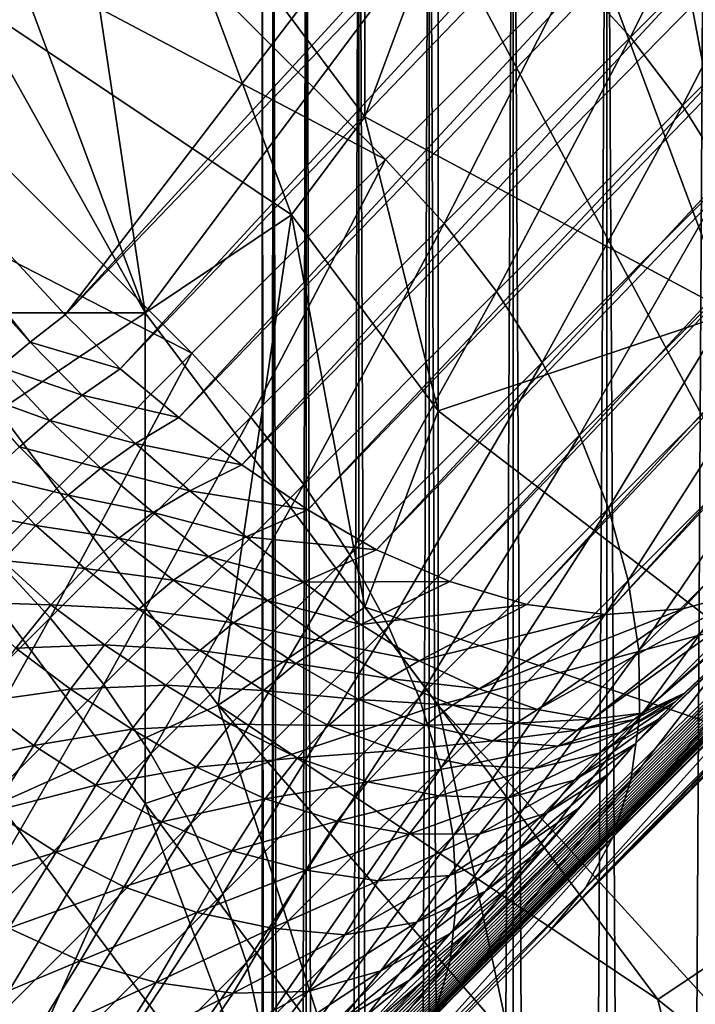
# Model space of a CAD drawing. Extents: x -160 to 10, y -10 to 160.
# Tile 333 of 450: x 0.1577 to 0.1699, y 0.1055 to 0.1233. Entities that reach past the tile are written whole.
import ezdxf

# ---------------------------------------------------------------- set-up
doc = ezdxf.new("R2010")
doc.units = 0

msp = doc.modelspace()

# ---------------------------------------------------------------- linework, layer by layer
for points in [[(0.199551, 0.171566, 0.000778), (0.158493, 0.117937, 0.501429), (0.150506, 0.12656, 0.501583)], [(0.199551, 0.171566, 0.000778), (0.203783, 0.167332, 0.000778), (0.158493, 0.117937, 0.501429)], [(0.204934, 0.166305, 0.000882), (0.158493, 0.117937, 0.501429), (0.203783, 0.167332, 0.000778)], [(0.204934, 0.166305, 0.000882), (0.159486, 0.116967, 0.501468), (0.158493, 0.117937, 0.501429)], [(0.206183, 0.165416, 0.00119), (0.159486, 0.116967, 0.501468), (0.204934, 0.166305, 0.000882)], [(0.206183, 0.165416, 0.00119), (0.16054, 0.116084, 0.501586), (0.159486, 0.116967, 0.501468)], [(0.207522, 0.164672, 0.001701), (0.16054, 0.116084, 0.501586), (0.206183, 0.165416, 0.00119)], [(0.207522, 0.164672, 0.001701), (0.16168, 0.115231, 0.501767), (0.16054, 0.116084, 0.501586)], [(0.209523, 0.163968, 0.002352), (0.16168, 0.115231, 0.501767), (0.207522, 0.164672, 0.001701)], [(0.217565, 0.16462, 0.008894), (0.170961, 0.112995, 0.505181), (0.169635, 0.112636, 0.504428)], [(0.217565, 0.16462, 0.008894), (0.169635, 0.112636, 0.504428), (0.216289, 0.164073, 0.007408)], [(0.216289, 0.164073, 0.007408), (0.169635, 0.112636, 0.504428), (0.168243, 0.112533, 0.503751)], [(0.216289, 0.164073, 0.007408), (0.168243, 0.112533, 0.503751), (0.214927, 0.163707, 0.006)], [(0.209523, 0.163968, 0.002352), (0.162871, 0.114422, 0.502002), (0.16168, 0.115231, 0.501767)], [(0.210565, 0.163749, 0.00248), (0.162871, 0.114422, 0.502002), (0.209523, 0.163968, 0.002352)], [(0.210565, 0.163749, 0.00248), (0.164107, 0.113702, 0.502302), (0.162871, 0.114422, 0.502002)], [(0.21204, 0.163544, 0.003515), (0.164107, 0.113702, 0.502302), (0.210565, 0.163749, 0.00248)], [(0.21204, 0.163544, 0.003515), (0.165432, 0.113128, 0.502694), (0.164107, 0.113702, 0.502302)], [(0.213502, 0.16353, 0.004695), (0.165432, 0.113128, 0.502694), (0.21204, 0.163544, 0.003515)], [(0.214927, 0.163707, 0.006), (0.168243, 0.112533, 0.503751), (0.166825, 0.112717, 0.503174)], [(0.214927, 0.163707, 0.006), (0.166825, 0.112717, 0.503174), (0.213502, 0.16353, 0.004695)], [(0.213502, 0.16353, 0.004695), (0.166825, 0.112717, 0.503174), (0.165432, 0.113128, 0.502694)], [(0.202647, 0.143044, 0.584312), (0.167234, 0.106822, 0.684081), (0.089653, 0.029259, 0.659767)], [(0.202647, 0.143044, 0.584312), (0.089653, 0.029259, 0.659767), (0.10117, 0.040994, 0.639939)], [(0.202647, 0.143044, 0.584312), (0.10117, 0.040994, 0.639939), (0.103137, 0.042982, 0.637953)], [(0.202647, 0.143044, 0.584312), (0.103137, 0.042982, 0.637953), (0.105063, 0.044929, 0.635977)], [(0.202647, 0.143044, 0.584312), (0.105063, 0.044929, 0.635977), (0.106947, 0.046834, 0.634012)], [(0.202647, 0.143044, 0.584312), (0.106947, 0.046834, 0.634012), (0.108791, 0.048699, 0.63206)], [(0.202647, 0.143044, 0.584312), (0.108791, 0.048699, 0.63206), (0.110597, 0.050525, 0.630117)], [(0.202647, 0.143044, 0.584312), (0.110597, 0.050525, 0.630117), (0.112365, 0.052313, 0.628184)], [(0.202647, 0.143044, 0.584312), (0.112365, 0.052313, 0.628184), (0.114196, 0.054165, 0.626145)], [(0.202647, 0.143044, 0.584312), (0.114196, 0.054165, 0.626145), (0.122968, 0.063045, 0.615906)], [(0.202647, 0.143044, 0.584312), (0.122968, 0.063045, 0.615906), (0.12874, 0.068895, 0.608537)], [(0.202647, 0.143044, 0.584312), (0.12874, 0.068895, 0.608537), (0.133945, 0.074175, 0.601386)], [(0.133945, 0.074175, 0.601386), (0.138642, 0.078945, 0.594416), (0.202647, 0.143044, 0.584312)], [(0.138642, 0.078945, 0.594416), (0.14286, 0.083234, 0.587633), (0.202647, 0.143044, 0.584312)], [(0.14286, 0.083234, 0.587633), (0.146627, 0.087071, 0.58104), (0.202647, 0.143044, 0.584312)], [(0.146627, 0.087071, 0.58104), (0.149973, 0.090483, 0.574642), (0.202647, 0.143044, 0.584312)], [(0.149973, 0.090483, 0.574642), (0.152925, 0.0935, 0.568446), (0.202647, 0.143044, 0.584312)], [(0.152925, 0.0935, 0.568446), (0.155511, 0.096149, 0.562462), (0.202647, 0.143044, 0.584312)], [(0.155511, 0.096149, 0.562462), (0.157761, 0.098459, 0.556698), (0.202647, 0.143044, 0.584312)], [(0.157761, 0.098459, 0.556698), (0.159702, 0.100459, 0.551169), (0.202647, 0.143044, 0.584312)], [(0.159702, 0.100459, 0.551169), (0.161366, 0.102177, 0.545887), (0.202647, 0.143044, 0.584312)], [(0.161366, 0.102177, 0.545887), (0.162781, 0.103644, 0.540869), (0.202647, 0.143044, 0.584312)], [(0.162781, 0.103644, 0.540869), (0.163976, 0.104891, 0.536139), (0.202647, 0.143044, 0.584312)], [(0.163976, 0.104891, 0.536139), (0.164988, 0.105955, 0.531708), (0.202647, 0.143044, 0.584312)], [(0.164988, 0.105955, 0.531708), (0.165844, 0.106876, 0.527606), (0.202647, 0.143044, 0.584312)], [(0.165844, 0.106876, 0.527606), (0.168773, 0.110193, 0.513147), (0.202647, 0.143044, 0.584312)], [(0.202647, 0.143044, 0.584312), (0.188469, 0.128226, 0.644683), (0.167234, 0.106822, 0.684081)], [(0.168773, 0.110193, 0.513147), (0.173299, 0.114534, 0.506885), (0.202647, 0.143044, 0.584312)], [(0.152006, 0.132125, 0.770997), (0.159934, 0.117973, 0.771365), (0.153327, 0.135663, 0.771019)], [(0.158613, 0.126818, 0.771268), (0.153327, 0.135663, 0.771019), (0.159934, 0.117973, 0.771365)], [(0.170044, -0.187174, 0.318), (0.170044, 0.132826, 0.318), (0.168264, 0.132783, 0.317799)], [(0.168264, -0.18713, 0.302201), (0.168264, 0.132783, 0.302201), (0.170044, 0.132826, 0.302)], [(0.168264, -0.18713, 0.302201), (0.170044, 0.132826, 0.302), (0.170044, -0.187174, 0.302)], [(0.162838, -0.186997, 0.313471), (0.162838, 0.132649, 0.313471), (0.162247, 0.132635, 0.31178)], [(0.162247, -0.186982, 0.30822), (0.162247, 0.132635, 0.30822), (0.162838, 0.132649, 0.306529)], [(0.162247, -0.186982, 0.30822), (0.162838, 0.132649, 0.306529), (0.162838, -0.186997, 0.306529)], [(0.163791, -0.18702, 0.314988), (0.163791, 0.132673, 0.314988), (0.162838, 0.132649, 0.313471)], [(0.162838, -0.186997, 0.306529), (0.162838, 0.132649, 0.306529), (0.163791, 0.132673, 0.305012)], [(0.162838, -0.186997, 0.306529), (0.163791, 0.132673, 0.305012), (0.163791, -0.18702, 0.305012)], [(0.163791, -0.18702, 0.314988), (0.162838, 0.132649, 0.313471), (0.162838, -0.186997, 0.313471)], [(0.165058, -0.187051, 0.316255), (0.165058, 0.132704, 0.316255), (0.163791, 0.132673, 0.314988)], [(0.163791, -0.18702, 0.305012), (0.163791, 0.132673, 0.305012), (0.165058, 0.132704, 0.303745)], [(0.163791, -0.18702, 0.305012), (0.165058, 0.132704, 0.303745), (0.165058, -0.187051, 0.303745)], [(0.165058, -0.187051, 0.316255), (0.163791, 0.132673, 0.314988), (0.163791, -0.18702, 0.314988)], [(0.166574, -0.187089, 0.317208), (0.166574, 0.132741, 0.317208), (0.165058, 0.132704, 0.316255)], [(0.165058, -0.187051, 0.303745), (0.165058, 0.132704, 0.303745), (0.166574, 0.132741, 0.302792)], [(0.165058, -0.187051, 0.303745), (0.166574, 0.132741, 0.302792), (0.166574, -0.187089, 0.302792)], [(0.166574, -0.187089, 0.317208), (0.165058, 0.132704, 0.316255), (0.165058, -0.187051, 0.316255)], [(0.168264, -0.18713, 0.317799), (0.168264, 0.132783, 0.317799), (0.166574, 0.132741, 0.317208)], [(0.166574, -0.187089, 0.302792), (0.166574, 0.132741, 0.302792), (0.168264, 0.132783, 0.302201)], [(0.166574, -0.187089, 0.302792), (0.168264, 0.132783, 0.302201), (0.168264, -0.18713, 0.302201)], [(0.168264, -0.18713, 0.317799), (0.166574, 0.132741, 0.317208), (0.166574, -0.187089, 0.317208)], [(0.170044, -0.187174, 0.318), (0.168264, 0.132783, 0.317799), (0.168264, -0.18713, 0.317799)], [(0.162247, -0.186982, 0.31178), (0.162247, 0.132635, 0.31178), (0.162046, 0.13263, 0.31)], [(0.162046, -0.186977, 0.31), (0.162046, 0.13263, 0.31), (0.162247, 0.132635, 0.30822)], [(0.162046, -0.186977, 0.31), (0.162247, 0.132635, 0.30822), (0.162247, -0.186982, 0.30822)], [(0.162247, -0.186982, 0.31178), (0.162046, 0.13263, 0.31), (0.162046, -0.186977, 0.31)], [(0.162838, -0.186997, 0.313471), (0.162247, 0.132635, 0.31178), (0.162247, -0.186982, 0.31178)], [(0.153327, 0.117973, 0.771096), (0.159934, 0.117973, 0.771365), (0.152006, 0.132125, 0.770997)], [(0.173148, 0.132125, 0.77107), (0.169184, 0.126818, 0.771307), (0.178434, 0.114435, 0.771384)], [(0.149462, 0.128558, 0.6972), (0.164269, 0.120738, 0.693242), (0.152956, 0.132051, 0.693242)], [(0.152956, 0.132051, 0.693242), (0.164269, 0.120738, 0.693242), (0.167636, 0.124105, 0.688967)], [(0.159934, 0.126818, 0.706906), (0.163898, 0.130356, 0.705725), (0.163898, 0.121511, 0.707004)], [(0.163898, 0.130356, 0.705725), (0.166541, 0.128587, 0.705571), (0.163898, 0.121511, 0.707004)], [(0.145841, 0.124937, 0.700842), (0.160775, 0.117245, 0.6972), (0.149462, 0.128558, 0.6972)], [(0.149462, 0.128558, 0.6972), (0.160775, 0.117245, 0.6972), (0.164269, 0.120738, 0.693242)], [(0.163898, 0.121511, 0.707004), (0.166541, 0.128587, 0.705571), (0.170505, 0.117973, 0.706545)], [(0.170505, 0.117973, 0.706545), (0.166541, 0.128587, 0.705571), (0.175791, 0.128587, 0.704241)], [(0.188469, 0.128226, 0.644683), (0.178709, 0.118279, 0.666921), (0.167234, 0.106822, 0.684081)], [(0.168693, 0.122948, 0.688892), (0.170875, 0.127345, 0.684375), (0.167636, 0.124105, 0.688967)], [(0.168693, 0.122948, 0.688892), (0.17193, 0.126185, 0.684304), (0.170875, 0.127345, 0.684375)], [(0.159934, 0.126818, 0.706906), (0.162577, 0.119742, 0.707437), (0.154648, 0.125049, 0.708021)], [(0.159934, 0.117973, 0.771365), (0.16522, 0.125049, 0.77137), (0.158613, 0.126818, 0.771268)], [(0.162577, 0.119742, 0.707437), (0.159934, 0.126818, 0.706906), (0.163898, 0.121511, 0.707004)], [(0.171827, 0.112666, 0.771539), (0.169184, 0.126818, 0.771307), (0.16522, 0.125049, 0.77137)], [(0.171827, 0.112666, 0.771539), (0.178434, 0.114435, 0.771384), (0.169184, 0.126818, 0.771307)], [(0.150506, 0.12656, 0.501583), (0.157863, 0.117448, 0.503018), (0.150168, 0.126011, 0.503144)], [(0.150506, 0.12656, 0.501583), (0.158493, 0.117937, 0.501429), (0.157863, 0.117448, 0.503018)], [(0.169632, 0.121712, 0.68867), (0.17193, 0.126185, 0.684304), (0.168693, 0.122948, 0.688892)], [(0.169632, 0.121712, 0.68867), (0.17286, 0.12494, 0.684094), (0.17193, 0.126185, 0.684304)], [(0.150168, 0.126011, 0.503144), (0.157863, 0.117448, 0.503018), (0.157318, 0.116997, 0.504793)], [(0.157291, 0.116204, 0.708534), (0.154648, 0.125049, 0.708021), (0.162577, 0.119742, 0.707437)], [(0.16522, 0.110897, 0.771527), (0.16522, 0.125049, 0.77137), (0.159934, 0.117973, 0.771365)], [(0.16522, 0.110897, 0.771527), (0.171827, 0.112666, 0.771539), (0.16522, 0.125049, 0.77137)], [(0.145841, 0.124937, 0.700842), (0.157154, 0.113624, 0.700842), (0.160775, 0.117245, 0.6972)], [(0.170436, 0.120418, 0.688303), (0.17286, 0.12494, 0.684094), (0.169632, 0.121712, 0.68867)], [(0.165329, 0.119584, 0.693163), (0.167636, 0.124105, 0.688967), (0.164269, 0.120738, 0.693242)], [(0.165329, 0.119584, 0.693163), (0.168693, 0.122948, 0.688892), (0.167636, 0.124105, 0.688967)], [(0.166277, 0.118357, 0.69293), (0.168693, 0.122948, 0.688892), (0.165329, 0.119584, 0.693163)], [(0.166277, 0.118357, 0.69293), (0.169632, 0.121712, 0.68867), (0.168693, 0.122948, 0.688892)], [(0.167096, 0.117078, 0.692544), (0.169632, 0.121712, 0.68867), (0.166277, 0.118357, 0.69293)], [(0.167096, 0.117078, 0.692544), (0.170436, 0.120418, 0.688303), (0.169632, 0.121712, 0.68867)], [(0.16522, 0.116204, 0.707507), (0.162577, 0.119742, 0.707437), (0.163898, 0.121511, 0.707004)], [(0.16522, 0.116204, 0.707507), (0.163898, 0.121511, 0.707004), (0.170505, 0.117973, 0.706545)], [(0.161839, 0.116094, 0.697118), (0.164269, 0.120738, 0.693242), (0.160775, 0.117245, 0.6972)], [(0.161839, 0.116094, 0.697118), (0.165329, 0.119584, 0.693163), (0.164269, 0.120738, 0.693242)], [(0.167772, 0.115768, 0.692014), (0.170436, 0.120418, 0.688303), (0.167096, 0.117078, 0.692544)], [(0.167772, 0.115768, 0.692014), (0.171092, 0.119088, 0.687799), (0.170436, 0.120418, 0.688303)], [(0.161255, 0.110897, 0.70853), (0.157291, 0.116204, 0.708534), (0.162577, 0.119742, 0.707437)], [(0.161255, 0.110897, 0.70853), (0.162577, 0.119742, 0.707437), (0.163898, 0.112666, 0.708065)], [(0.16522, 0.116204, 0.707507), (0.163898, 0.112666, 0.708065), (0.162577, 0.119742, 0.707437)], [(0.162796, 0.114876, 0.696873), (0.165329, 0.119584, 0.693163), (0.161839, 0.116094, 0.697118)], [(0.162796, 0.114876, 0.696873), (0.166277, 0.118357, 0.69293), (0.165329, 0.119584, 0.693163)], [(0.168294, 0.114451, 0.691349), (0.171092, 0.119088, 0.687799), (0.167772, 0.115768, 0.692014)], [(0.168294, 0.114451, 0.691349), (0.171588, 0.117745, 0.687166), (0.171092, 0.119088, 0.687799)], [(0.163631, 0.113613, 0.69647), (0.166277, 0.118357, 0.69293), (0.162796, 0.114876, 0.696873)], [(0.163631, 0.113613, 0.69647), (0.167096, 0.117078, 0.692544), (0.166277, 0.118357, 0.69293)], [(0.178709, 0.118279, 0.666921), (0.173171, 0.11275, 0.676117), (0.167234, 0.106822, 0.684081)], [(0.153327, 0.117973, 0.771096), (0.159934, 0.109128, 0.771398), (0.159934, 0.117973, 0.771365)], [(0.153327, 0.117973, 0.771096), (0.15597, 0.100283, 0.771216), (0.159934, 0.109128, 0.771398)], [(0.159486, 0.116967, 0.501468), (0.157863, 0.117448, 0.503018), (0.158493, 0.117937, 0.501429)], [(0.16522, 0.110897, 0.771527), (0.159934, 0.117973, 0.771365), (0.159934, 0.109128, 0.771398)], [(0.16522, 0.116204, 0.707507), (0.170505, 0.117973, 0.706545), (0.174469, 0.109128, 0.707147)], [(0.168652, 0.113148, 0.690558), (0.171588, 0.117745, 0.687166), (0.168294, 0.114451, 0.691349)], [(0.168652, 0.113148, 0.690558), (0.171917, 0.116411, 0.686414), (0.171588, 0.117745, 0.687166)], [(0.158801, 0.116487, 0.503082), (0.157318, 0.116997, 0.504793), (0.157863, 0.117448, 0.503018)], [(0.159486, 0.116967, 0.501468), (0.158801, 0.116487, 0.503082), (0.157863, 0.117448, 0.503018)], [(0.158221, 0.112476, 0.700756), (0.160775, 0.117245, 0.6972), (0.157154, 0.113624, 0.700842)], [(0.158221, 0.112476, 0.700756), (0.161839, 0.116094, 0.697118), (0.160775, 0.117245, 0.6972)], [(0.164328, 0.112325, 0.695916), (0.167096, 0.117078, 0.692544), (0.163631, 0.113613, 0.69647)], [(0.164328, 0.112325, 0.695916), (0.167772, 0.115768, 0.692014), (0.167096, 0.117078, 0.692544)], [(0.158214, 0.116032, 0.504836), (0.156787, 0.116551, 0.506748), (0.157318, 0.116997, 0.504793)], [(0.158801, 0.116487, 0.503082), (0.158214, 0.116032, 0.504836), (0.157318, 0.116997, 0.504793)], [(0.16054, 0.116084, 0.501586), (0.158801, 0.116487, 0.503082), (0.159486, 0.116967, 0.501468)], [(0.158214, 0.116032, 0.504836), (0.157666, 0.115558, 0.506768), (0.156787, 0.116551, 0.506748)], [(0.159759, 0.115615, 0.503282), (0.158214, 0.116032, 0.504836), (0.158801, 0.116487, 0.503082)], [(0.16054, 0.116084, 0.501586), (0.159759, 0.115615, 0.503282), (0.158801, 0.116487, 0.503082)], [(0.168841, 0.111882, 0.689658), (0.171917, 0.116411, 0.686414), (0.168652, 0.113148, 0.690558)], [(0.168841, 0.111882, 0.689658), (0.172071, 0.115111, 0.685557), (0.171917, 0.116411, 0.686414)], [(0.157291, 0.109128, 0.708969), (0.157291, 0.116204, 0.708534), (0.161255, 0.110897, 0.70853)], [(0.174469, 0.109128, 0.707147), (0.163898, 0.112666, 0.708065), (0.16522, 0.116204, 0.707507)], [(0.159135, 0.115174, 0.504988), (0.157666, 0.115558, 0.506768), (0.158214, 0.116032, 0.504836)], [(0.159759, 0.115615, 0.503282), (0.159135, 0.115174, 0.504988), (0.158214, 0.116032, 0.504836)], [(0.159189, 0.111269, 0.700501), (0.161839, 0.116094, 0.697118), (0.158221, 0.112476, 0.700756)], [(0.159189, 0.111269, 0.700501), (0.162796, 0.114876, 0.696873), (0.161839, 0.116094, 0.697118)], [(0.16168, 0.115231, 0.501767), (0.159759, 0.115615, 0.503282), (0.16054, 0.116084, 0.501586)], [(0.160742, 0.114764, 0.503589), (0.159135, 0.115174, 0.504988), (0.159759, 0.115615, 0.503282)], [(0.16168, 0.115231, 0.501767), (0.160742, 0.114764, 0.503589), (0.159759, 0.115615, 0.503282)], [(0.164877, 0.111035, 0.695219), (0.167772, 0.115768, 0.692014), (0.164328, 0.112325, 0.695916)], [(0.164877, 0.111035, 0.695219), (0.168294, 0.114451, 0.691349), (0.167772, 0.115768, 0.692014)], [(0.158548, 0.114686, 0.506872), (0.157098, 0.115036, 0.508885), (0.157666, 0.115558, 0.506768)], [(0.159135, 0.115174, 0.504988), (0.158548, 0.114686, 0.506872), (0.157666, 0.115558, 0.506768)], [(0.16008, 0.114372, 0.505222), (0.158548, 0.114686, 0.506872), (0.159135, 0.115174, 0.504988)], [(0.160742, 0.114764, 0.503589), (0.16008, 0.114372, 0.505222), (0.159135, 0.115174, 0.504988)], [(0.162871, 0.114422, 0.502002), (0.160742, 0.114764, 0.503589), (0.16168, 0.115231, 0.501767)], [(0.168857, 0.110674, 0.688661), (0.172071, 0.115111, 0.685557), (0.168841, 0.111882, 0.689658)], [(0.168857, 0.110674, 0.688661), (0.17205, 0.113865, 0.684609), (0.172071, 0.115111, 0.685557)], [(0.157964, 0.114139, 0.508947), (0.156501, 0.114425, 0.511191), (0.157098, 0.115036, 0.508885)], [(0.158548, 0.114686, 0.506872), (0.157964, 0.114139, 0.508947), (0.157098, 0.115036, 0.508885)], [(0.16004, 0.110022, 0.700082), (0.162796, 0.114876, 0.696873), (0.159189, 0.111269, 0.700501)], [(0.16004, 0.110022, 0.700082), (0.163631, 0.113613, 0.69647), (0.162796, 0.114876, 0.696873)], [(0.161755, 0.113937, 0.504001), (0.16008, 0.114372, 0.505222), (0.160742, 0.114764, 0.503589)], [(0.162871, 0.114422, 0.502002), (0.161755, 0.113937, 0.504001), (0.160742, 0.114764, 0.503589)], [(0.159457, 0.113913, 0.507041), (0.157964, 0.114139, 0.508947), (0.158548, 0.114686, 0.506872)], [(0.16008, 0.114372, 0.505222), (0.159457, 0.113913, 0.507041), (0.158548, 0.114686, 0.506872)], [(0.168773, 0.110193, 0.513147), (0.169501, 0.110957, 0.510889), (0.173299, 0.114534, 0.506885)], [(0.173299, 0.114534, 0.506885), (0.169681, 0.11112, 0.510537), (0.168899, 0.110753, 0.509434)], [(0.173299, 0.114534, 0.506885), (0.168899, 0.110753, 0.509434), (0.172193, 0.113645, 0.50601)], [(0.169501, 0.110957, 0.510889), (0.169681, 0.11112, 0.510537), (0.173299, 0.114534, 0.506885)], [(0.157964, 0.114139, 0.508947), (0.157361, 0.11351, 0.511223), (0.156501, 0.114425, 0.511191)], [(0.16108, 0.113582, 0.505527), (0.159457, 0.113913, 0.507041), (0.16008, 0.114372, 0.505222)], [(0.161755, 0.113937, 0.504001), (0.16108, 0.113582, 0.505527), (0.16008, 0.114372, 0.505222)], [(0.164107, 0.113702, 0.502302), (0.161755, 0.113937, 0.504001), (0.162871, 0.114422, 0.502002)], [(0.165268, 0.109765, 0.694392), (0.168294, 0.114451, 0.691349), (0.164877, 0.111035, 0.695219)], [(0.165268, 0.109765, 0.694392), (0.168652, 0.113148, 0.690558), (0.168294, 0.114451, 0.691349)], [(0.158847, 0.113365, 0.509059), (0.157361, 0.11351, 0.511223), (0.157964, 0.114139, 0.508947)], [(0.159457, 0.113913, 0.507041), (0.158847, 0.113365, 0.509059), (0.157964, 0.114139, 0.508947)], [(0.160445, 0.113153, 0.507253), (0.158847, 0.113365, 0.509059), (0.159457, 0.113913, 0.507041)], [(0.16108, 0.113582, 0.505527), (0.160445, 0.113153, 0.507253), (0.159457, 0.113913, 0.507041)], [(0.162792, 0.11312, 0.5045), (0.16108, 0.113582, 0.505527), (0.161755, 0.113937, 0.504001)], [(0.164107, 0.113702, 0.502302), (0.162792, 0.11312, 0.5045), (0.161755, 0.113937, 0.504001)], [(0.168701, 0.109546, 0.687586), (0.171852, 0.112696, 0.683586), (0.17205, 0.113865, 0.684609)], [(0.168701, 0.109546, 0.687586), (0.17205, 0.113865, 0.684609), (0.168857, 0.110674, 0.688661)], [(0.165432, 0.113128, 0.502694), (0.162792, 0.11312, 0.5045), (0.164107, 0.113702, 0.502302)], [(0.172193, 0.113645, 0.50601), (0.168899, 0.110753, 0.509434), (0.168002, 0.110645, 0.508393)], [(0.172193, 0.113645, 0.50601), (0.168002, 0.110645, 0.508393), (0.170961, 0.112995, 0.505181)], [(0.154477, 0.108732, 0.704078), (0.158221, 0.112476, 0.700756), (0.157154, 0.113624, 0.700842)], [(0.158235, 0.11271, 0.511289), (0.156717, 0.112755, 0.513698), (0.157361, 0.11351, 0.511223)], [(0.158847, 0.113365, 0.509059), (0.158235, 0.11271, 0.511289), (0.157361, 0.11351, 0.511223)], [(0.16076, 0.108758, 0.699504), (0.163631, 0.113613, 0.69647), (0.16004, 0.110022, 0.700082)], [(0.162145, 0.112786, 0.505893), (0.160445, 0.113153, 0.507253), (0.16108, 0.113582, 0.505527)], [(0.16076, 0.108758, 0.699504), (0.164328, 0.112325, 0.695916), (0.163631, 0.113613, 0.69647)], [(0.162792, 0.11312, 0.5045), (0.162145, 0.112786, 0.505893), (0.16108, 0.113582, 0.505527)], [(0.159821, 0.112628, 0.509201), (0.158235, 0.11271, 0.511289), (0.158847, 0.113365, 0.509059)], [(0.160445, 0.113153, 0.507253), (0.159821, 0.112628, 0.509201), (0.158847, 0.113365, 0.509059)], [(0.161532, 0.112383, 0.507503), (0.159821, 0.112628, 0.509201), (0.160445, 0.113153, 0.507253)], [(0.162145, 0.112786, 0.505893), (0.161532, 0.112383, 0.507503), (0.160445, 0.113153, 0.507253)], [(0.163828, 0.112353, 0.505085), (0.162145, 0.112786, 0.505893), (0.162792, 0.11312, 0.5045)], [(0.165432, 0.113128, 0.502694), (0.163828, 0.112353, 0.505085), (0.162792, 0.11312, 0.5045)], [(0.166825, 0.112717, 0.503174), (0.163828, 0.112353, 0.505085), (0.165432, 0.113128, 0.502694)], [(0.165493, 0.108536, 0.693449), (0.168652, 0.113148, 0.690558), (0.165268, 0.109765, 0.694392)], [(0.165493, 0.108536, 0.693449), (0.168841, 0.111882, 0.689658), (0.168652, 0.113148, 0.690558)], [(0.170961, 0.112995, 0.505181), (0.168002, 0.110645, 0.508393), (0.167013, 0.110821, 0.507445)], [(0.170961, 0.112995, 0.505181), (0.167013, 0.110821, 0.507445), (0.169635, 0.112636, 0.504428)], [(0.158235, 0.11271, 0.511289), (0.1576, 0.111927, 0.513732), (0.156717, 0.112755, 0.513698)], [(0.163229, 0.112032, 0.506316), (0.161532, 0.112383, 0.507503), (0.162145, 0.112786, 0.505893)], [(0.163828, 0.112353, 0.505085), (0.163229, 0.112032, 0.506316), (0.162145, 0.112786, 0.505893)], [(0.173171, 0.11275, 0.676117), (0.170252, 0.109836, 0.680251), (0.167234, 0.106822, 0.684081)], [(0.159204, 0.111988, 0.511382), (0.1576, 0.111927, 0.513732), (0.158235, 0.11271, 0.511289)], [(0.159821, 0.112628, 0.509201), (0.159204, 0.111988, 0.511382), (0.158235, 0.11271, 0.511289)], [(0.160923, 0.111883, 0.509362), (0.159204, 0.111988, 0.511382), (0.159821, 0.112628, 0.509201)], [(0.161532, 0.112383, 0.507503), (0.160923, 0.111883, 0.509362), (0.159821, 0.112628, 0.509201)], [(0.161255, 0.110897, 0.70853), (0.163898, 0.112666, 0.708065), (0.169184, 0.10559, 0.70816)], [(0.166825, 0.112717, 0.503174), (0.16488, 0.1117, 0.505775), (0.163828, 0.112353, 0.505085)], [(0.169184, 0.10559, 0.70816), (0.163898, 0.112666, 0.708065), (0.174469, 0.109128, 0.707147)], [(0.168243, 0.112533, 0.503751), (0.16488, 0.1117, 0.505775), (0.166825, 0.112717, 0.503174)], [(0.16522, 0.110897, 0.771527), (0.179755, 0.094976, 0.771803), (0.171827, 0.112666, 0.771539)], [(0.169635, 0.112636, 0.504428), (0.167013, 0.110821, 0.507445), (0.165962, 0.111194, 0.506572)], [(0.169635, 0.112636, 0.504428), (0.165962, 0.111194, 0.506572), (0.168243, 0.112533, 0.503751)], [(0.168374, 0.108517, 0.686452), (0.171482, 0.111622, 0.682507), (0.171852, 0.112696, 0.683586)], [(0.168374, 0.108517, 0.686452), (0.171852, 0.112696, 0.683586), (0.168701, 0.109546, 0.687586)], [(0.155455, 0.107536, 0.703814), (0.158221, 0.112476, 0.700756), (0.154477, 0.108732, 0.704078)], [(0.155455, 0.107536, 0.703814), (0.159189, 0.111269, 0.700501), (0.158221, 0.112476, 0.700756)], [(0.168243, 0.112533, 0.503751), (0.165962, 0.111194, 0.506572), (0.16488, 0.1117, 0.505775)], [(0.161338, 0.107497, 0.698778), (0.164328, 0.112325, 0.695916), (0.16076, 0.108758, 0.699504)], [(0.162652, 0.111648, 0.507785), (0.160923, 0.111883, 0.509362), (0.161532, 0.112383, 0.507503)], [(0.161338, 0.107497, 0.698778), (0.164877, 0.111035, 0.695219), (0.164328, 0.112325, 0.695916)], [(0.163229, 0.112032, 0.506316), (0.162652, 0.111648, 0.507785), (0.161532, 0.112383, 0.507503)], [(0.16488, 0.1117, 0.505775), (0.163229, 0.112032, 0.506316), (0.163828, 0.112353, 0.505085)], [(0.158585, 0.111187, 0.513788), (0.156894, 0.110948, 0.516426), (0.1576, 0.111927, 0.513732)], [(0.159204, 0.111988, 0.511382), (0.158585, 0.111187, 0.513788), (0.1576, 0.111927, 0.513732)], [(0.160311, 0.11126, 0.51148), (0.158585, 0.111187, 0.513788), (0.159204, 0.111988, 0.511382)], [(0.160923, 0.111883, 0.509362), (0.160311, 0.11126, 0.51148), (0.159204, 0.111988, 0.511382)], [(0.162068, 0.111165, 0.509533), (0.160311, 0.11126, 0.51148), (0.160923, 0.111883, 0.509362)], [(0.162652, 0.111648, 0.507785), (0.162068, 0.111165, 0.509533), (0.160923, 0.111883, 0.509362)], [(0.164329, 0.111378, 0.506811), (0.162652, 0.111648, 0.507785), (0.163229, 0.112032, 0.506316)], [(0.16488, 0.1117, 0.505775), (0.164329, 0.111378, 0.506811), (0.163229, 0.112032, 0.506316)], [(0.16555, 0.107369, 0.692407), (0.168841, 0.111882, 0.689658), (0.165493, 0.108536, 0.693449)], [(0.16555, 0.107369, 0.692407), (0.168857, 0.110674, 0.688661), (0.168841, 0.111882, 0.689658)], [(0.165962, 0.111194, 0.506572), (0.164329, 0.111378, 0.506811), (0.16488, 0.1117, 0.505775)], [(0.163793, 0.111003, 0.508112), (0.162068, 0.111165, 0.509533), (0.162652, 0.111648, 0.507785)], [(0.164329, 0.111378, 0.506811), (0.163793, 0.111003, 0.508112), (0.162652, 0.111648, 0.507785)], [(0.167882, 0.107603, 0.685276), (0.170946, 0.110664, 0.681388), (0.171482, 0.111622, 0.682507)], [(0.167882, 0.107603, 0.685276), (0.171482, 0.111622, 0.682507), (0.168374, 0.108517, 0.686452)], [(0.165481, 0.110899, 0.507409), (0.163793, 0.111003, 0.508112), (0.164329, 0.111378, 0.506811)], [(0.165962, 0.111194, 0.506572), (0.165481, 0.110899, 0.507409), (0.164329, 0.111378, 0.506811)], [(0.156324, 0.106306, 0.703378), (0.159189, 0.111269, 0.700501), (0.155455, 0.107536, 0.703814)], [(0.156324, 0.106306, 0.703378), (0.16004, 0.110022, 0.700082), (0.159189, 0.111269, 0.700501)], [(0.158585, 0.111187, 0.513788), (0.157929, 0.110174, 0.516447), (0.156894, 0.110948, 0.516426)], [(0.159693, 0.110467, 0.513842), (0.157929, 0.110174, 0.516447), (0.158585, 0.111187, 0.513788)], [(0.160311, 0.11126, 0.51148), (0.159693, 0.110467, 0.513842), (0.158585, 0.111187, 0.513788)], [(0.161473, 0.110557, 0.511572), (0.159693, 0.110467, 0.513842), (0.160311, 0.11126, 0.51148)], [(0.162068, 0.111165, 0.509533), (0.161473, 0.110557, 0.511572), (0.160311, 0.11126, 0.51148)], [(0.163243, 0.110535, 0.509732), (0.161473, 0.110557, 0.511572), (0.162068, 0.111165, 0.509533)], [(0.163793, 0.111003, 0.508112), (0.163243, 0.110535, 0.509732), (0.162068, 0.111165, 0.509533)], [(0.167013, 0.110821, 0.507445), (0.165481, 0.110899, 0.507409), (0.165962, 0.111194, 0.506572)], [(0.161763, 0.106261, 0.697917), (0.164877, 0.111035, 0.695219), (0.161338, 0.107497, 0.698778)], [(0.161763, 0.106261, 0.697917), (0.165268, 0.109765, 0.694392), (0.164877, 0.111035, 0.695219)], [(0.164993, 0.110538, 0.508526), (0.163243, 0.110535, 0.509732), (0.163793, 0.111003, 0.508112)], [(0.165481, 0.110899, 0.507409), (0.164993, 0.110538, 0.508526), (0.163793, 0.111003, 0.508112)], [(0.169681, 0.11112, 0.510537), (0.169501, 0.110957, 0.510889), (0.168497, 0.110402, 0.510179)], [(0.169681, 0.11112, 0.510537), (0.168497, 0.110402, 0.510179), (0.168756, 0.110638, 0.509645)], [(0.169681, 0.11112, 0.510537), (0.168756, 0.110638, 0.509645), (0.168899, 0.110753, 0.509434)], [(0.157929, 0.110174, 0.516447), (0.156073, 0.109788, 0.519278), (0.156894, 0.110948, 0.516426)], [(0.16522, 0.098514, 0.708964), (0.157291, 0.109128, 0.708969), (0.161255, 0.110897, 0.70853)], [(0.167862, 0.098514, 0.771701), (0.16522, 0.110897, 0.771527), (0.159934, 0.109128, 0.771398)], [(0.170505, 0.100283, 0.708503), (0.161255, 0.110897, 0.70853), (0.169184, 0.10559, 0.70816)], [(0.16522, 0.098514, 0.708964), (0.161255, 0.110897, 0.70853), (0.170505, 0.100283, 0.708503)], [(0.166631, 0.110577, 0.50808), (0.164993, 0.110538, 0.508526), (0.165481, 0.110899, 0.507409)], [(0.167862, 0.098514, 0.771701), (0.179755, 0.094976, 0.771803), (0.16522, 0.110897, 0.771527)], [(0.167013, 0.110821, 0.507445), (0.166631, 0.110577, 0.50808), (0.165481, 0.110899, 0.507409)], [(0.168002, 0.110645, 0.508393), (0.166631, 0.110577, 0.50808), (0.167013, 0.110821, 0.507445)], [(0.169501, 0.110957, 0.510889), (0.169185, 0.110638, 0.511736), (0.168126, 0.110036, 0.511185)], [(0.169501, 0.110957, 0.510889), (0.168126, 0.110036, 0.511185), (0.168497, 0.110402, 0.510179)], [(0.168773, 0.110193, 0.513147), (0.169185, 0.110638, 0.511736), (0.169501, 0.110957, 0.510889)], [(0.165437, 0.106286, 0.691282), (0.168701, 0.109546, 0.687586), (0.168857, 0.110674, 0.688661)], [(0.165437, 0.106286, 0.691282), (0.168857, 0.110674, 0.688661), (0.16555, 0.107369, 0.692407)], [(0.168002, 0.110645, 0.508393), (0.167732, 0.110448, 0.508813), (0.166631, 0.110577, 0.50808)], [(0.167234, 0.106822, 0.684081), (0.170252, 0.109836, 0.680251), (0.170946, 0.110664, 0.681388)], [(0.167234, 0.106822, 0.684081), (0.170946, 0.110664, 0.681388), (0.167882, 0.107603, 0.685276)], [(0.168756, 0.110638, 0.509645), (0.168497, 0.110402, 0.510179), (0.167387, 0.110159, 0.509545)], [(0.168756, 0.110638, 0.509645), (0.167387, 0.110159, 0.509545), (0.167732, 0.110448, 0.508813)], [(0.169185, 0.110638, 0.511736), (0.168773, 0.110193, 0.513147), (0.167679, 0.109548, 0.512709)], [(0.169185, 0.110638, 0.511736), (0.167679, 0.109548, 0.512709), (0.168126, 0.110036, 0.511185)], [(0.168899, 0.110753, 0.509434), (0.168756, 0.110638, 0.509645), (0.167732, 0.110448, 0.508813)], [(0.168899, 0.110753, 0.509434), (0.167732, 0.110448, 0.508813), (0.168002, 0.110645, 0.508393)], [(0.159693, 0.110467, 0.513842), (0.159046, 0.109456, 0.516466), (0.157929, 0.110174, 0.516447)], [(0.160864, 0.109781, 0.513886), (0.159046, 0.109456, 0.516466), (0.159693, 0.110467, 0.513842)], [(0.161473, 0.110557, 0.511572), (0.160864, 0.109781, 0.513886), (0.159693, 0.110467, 0.513842)], [(0.162681, 0.109947, 0.511687), (0.160864, 0.109781, 0.513886), (0.161473, 0.110557, 0.511572)], [(0.163243, 0.110535, 0.509732), (0.162681, 0.109947, 0.511687), (0.161473, 0.110557, 0.511572)], [(0.164479, 0.110083, 0.510003), (0.162681, 0.109947, 0.511687), (0.163243, 0.110535, 0.509732)], [(0.164993, 0.110538, 0.508526), (0.164479, 0.110083, 0.510003), (0.163243, 0.110535, 0.509732)], [(0.166208, 0.110254, 0.50901), (0.164479, 0.110083, 0.510003), (0.164993, 0.110538, 0.508526)], [(0.166631, 0.110577, 0.50808), (0.166208, 0.110254, 0.50901), (0.164993, 0.110538, 0.508526)], [(0.167732, 0.110448, 0.508813), (0.166208, 0.110254, 0.50901), (0.166631, 0.110577, 0.50808)], [(0.167732, 0.110448, 0.508813), (0.167387, 0.110159, 0.509545), (0.166208, 0.110254, 0.50901)], [(0.168497, 0.110402, 0.510179), (0.168126, 0.110036, 0.511185), (0.166963, 0.109755, 0.510712)], [(0.168497, 0.110402, 0.510179), (0.166963, 0.109755, 0.510712), (0.167387, 0.110159, 0.509545)], [(0.157929, 0.110174, 0.516447), (0.157172, 0.108982, 0.519286), (0.156073, 0.109788, 0.519278)], [(0.159046, 0.109456, 0.516466), (0.157172, 0.108982, 0.519286), (0.157929, 0.110174, 0.516447)], [(0.166208, 0.110254, 0.50901), (0.165739, 0.109821, 0.510336), (0.164479, 0.110083, 0.510003)], [(0.167387, 0.110159, 0.509545), (0.165739, 0.109821, 0.510336), (0.166208, 0.110254, 0.50901)], [(0.167387, 0.110159, 0.509545), (0.166963, 0.109755, 0.510712), (0.165739, 0.109821, 0.510336)], [(0.165844, 0.106876, 0.527606), (0.166576, 0.107683, 0.523862), (0.168773, 0.110193, 0.513147)], [(0.166576, 0.107683, 0.523862), (0.167783, 0.109058, 0.517568), (0.168773, 0.110193, 0.513147)], [(0.168773, 0.110193, 0.513147), (0.1683, 0.109658, 0.515106), (0.167186, 0.108957, 0.514731)], [(0.168773, 0.110193, 0.513147), (0.167186, 0.108957, 0.514731), (0.167679, 0.109548, 0.512709)], [(0.167783, 0.109058, 0.517568), (0.1683, 0.109658, 0.515106), (0.168773, 0.110193, 0.513147)], [(0.157068, 0.105066, 0.702779), (0.16004, 0.110022, 0.700082), (0.156324, 0.106306, 0.703378)], [(0.157068, 0.105066, 0.702779), (0.16076, 0.108758, 0.699504), (0.16004, 0.110022, 0.700082)], [(0.162681, 0.109947, 0.511687), (0.162103, 0.109208, 0.513957), (0.160864, 0.109781, 0.513886)], [(0.163948, 0.109515, 0.51186), (0.162103, 0.109208, 0.513957), (0.162681, 0.109947, 0.511687)], [(0.164479, 0.110083, 0.510003), (0.163948, 0.109515, 0.51186), (0.162681, 0.109947, 0.511687)], [(0.165739, 0.109821, 0.510336), (0.163948, 0.109515, 0.51186), (0.164479, 0.110083, 0.510003)], [(0.168126, 0.110036, 0.511185), (0.167679, 0.109548, 0.512709), (0.166485, 0.109227, 0.512346)], [(0.168126, 0.110036, 0.511185), (0.166485, 0.109227, 0.512346), (0.166963, 0.109755, 0.510712)], [(0.160864, 0.109781, 0.513886), (0.160235, 0.108795, 0.51648), (0.159046, 0.109456, 0.516466)], [(0.162103, 0.109208, 0.513957), (0.160235, 0.108795, 0.51648), (0.160864, 0.109781, 0.513886)], [(0.162027, 0.105071, 0.696935), (0.165268, 0.109765, 0.694392), (0.161763, 0.106261, 0.697917)], [(0.162027, 0.105071, 0.696935), (0.165493, 0.108536, 0.693449), (0.165268, 0.109765, 0.694392)], [(0.165739, 0.109821, 0.510336), (0.165233, 0.109265, 0.512081), (0.163948, 0.109515, 0.51186)], [(0.166963, 0.109755, 0.510712), (0.165233, 0.109265, 0.512081), (0.165739, 0.109821, 0.510336)], [(0.166963, 0.109755, 0.510712), (0.166485, 0.109227, 0.512346), (0.165233, 0.109265, 0.512081)], [(0.1683, 0.109658, 0.515106), (0.167783, 0.109058, 0.517568), (0.166656, 0.108281, 0.517213)], [(0.1683, 0.109658, 0.515106), (0.166656, 0.108281, 0.517213), (0.167186, 0.108957, 0.514731)], [(0.159046, 0.109456, 0.516466), (0.158329, 0.108251, 0.519292), (0.157172, 0.108982, 0.519286)], [(0.160235, 0.108795, 0.51648), (0.158329, 0.108251, 0.519292), (0.159046, 0.109456, 0.516466)], [(0.163948, 0.109515, 0.51186), (0.163402, 0.108808, 0.514078), (0.162103, 0.109208, 0.513957)], [(0.165233, 0.109265, 0.512081), (0.163402, 0.108808, 0.514078), (0.163948, 0.109515, 0.51186)], [(0.165157, 0.105303, 0.690095), (0.168374, 0.108517, 0.686452), (0.168701, 0.109546, 0.687586)], [(0.165157, 0.105303, 0.690095), (0.168701, 0.109546, 0.687586), (0.165437, 0.106286, 0.691282)], [(0.167679, 0.109548, 0.512709), (0.167186, 0.108957, 0.514731), (0.165973, 0.108579, 0.51443)], [(0.167679, 0.109548, 0.512709), (0.165973, 0.108579, 0.51443), (0.166485, 0.109227, 0.512346)], [(0.162103, 0.109208, 0.513957), (0.161503, 0.108275, 0.516532), (0.160235, 0.108795, 0.51648)], [(0.163402, 0.108808, 0.514078), (0.161503, 0.108275, 0.516532), (0.162103, 0.109208, 0.513957)], [(0.165233, 0.109265, 0.512081), (0.164701, 0.108572, 0.514228), (0.163402, 0.108808, 0.514078)], [(0.166485, 0.109227, 0.512346), (0.164701, 0.108572, 0.514228), (0.165233, 0.109265, 0.512081)], [(0.166485, 0.109227, 0.512346), (0.165973, 0.108579, 0.51443), (0.164701, 0.108572, 0.514228)], [(0.167862, 0.0879, 0.771809), (0.159934, 0.109128, 0.771398), (0.15597, 0.100283, 0.771216)], [(0.157291, 0.102052, 0.709178), (0.157291, 0.109128, 0.708969), (0.16522, 0.098514, 0.708964)], [(0.167862, 0.098514, 0.771701), (0.159934, 0.109128, 0.771398), (0.167862, 0.0879, 0.771809)], [(0.167783, 0.109058, 0.517568), (0.167214, 0.1084, 0.520503), (0.166078, 0.107545, 0.520137)], [(0.167783, 0.109058, 0.517568), (0.166078, 0.107545, 0.520137), (0.166656, 0.108281, 0.517213)], [(0.166576, 0.107683, 0.523862), (0.167214, 0.1084, 0.520503), (0.167783, 0.109058, 0.517568)], [(0.175791, 0.100283, 0.707969), (0.169184, 0.10559, 0.70816), (0.174469, 0.109128, 0.707147)], [(0.158329, 0.108251, 0.519292), (0.156265, 0.107606, 0.522347), (0.157172, 0.108982, 0.519286)], [(0.167186, 0.108957, 0.514731), (0.166656, 0.108281, 0.517213), (0.165428, 0.107828, 0.516935)], [(0.167186, 0.108957, 0.514731), (0.165428, 0.107828, 0.516935), (0.165973, 0.108579, 0.51443)], [(0.157676, 0.103835, 0.702027), (0.16076, 0.108758, 0.699504), (0.157068, 0.105066, 0.702779)], [(0.157676, 0.103835, 0.702027), (0.161338, 0.107497, 0.698778), (0.16076, 0.108758, 0.699504)], [(0.160235, 0.108795, 0.51648), (0.159558, 0.107623, 0.51931), (0.158329, 0.108251, 0.519292)], [(0.161503, 0.108275, 0.516532), (0.159558, 0.107623, 0.51931), (0.160235, 0.108795, 0.51648)], [(0.163402, 0.108808, 0.514078), (0.162832, 0.107926, 0.516631), (0.161503, 0.108275, 0.516532)], [(0.164701, 0.108572, 0.514228), (0.162832, 0.107926, 0.516631), (0.163402, 0.108808, 0.514078)], [(0.162127, 0.103948, 0.695849), (0.165493, 0.108536, 0.693449), (0.162027, 0.105071, 0.696935)], [(0.162127, 0.103948, 0.695849), (0.16555, 0.107369, 0.692407), (0.165493, 0.108536, 0.693449)], [(0.164701, 0.108572, 0.514228), (0.164141, 0.107729, 0.516746), (0.162832, 0.107926, 0.516631)], [(0.165973, 0.108579, 0.51443), (0.165428, 0.107828, 0.516935), (0.164141, 0.107729, 0.516746)], [(0.165973, 0.108579, 0.51443), (0.164141, 0.107729, 0.516746), (0.164701, 0.108572, 0.514228)], [(0.164713, 0.104438, 0.688865), (0.167882, 0.107603, 0.685276), (0.168374, 0.108517, 0.686452)], [(0.164713, 0.104438, 0.688865), (0.168374, 0.108517, 0.686452), (0.165157, 0.105303, 0.690095)], [(0.167214, 0.1084, 0.520503), (0.166576, 0.107683, 0.523862), (0.165437, 0.10678, 0.523474)], [(0.167214, 0.1084, 0.520503), (0.165437, 0.10678, 0.523474), (0.166078, 0.107545, 0.520137)], [(0.158329, 0.108251, 0.519292), (0.157475, 0.106879, 0.522362), (0.156265, 0.107606, 0.522347)], [(0.159558, 0.107623, 0.51931), (0.157475, 0.106879, 0.522362), (0.158329, 0.108251, 0.519292)], [(0.161503, 0.108275, 0.516532), (0.16087, 0.10716, 0.519376), (0.159558, 0.107623, 0.51931)], [(0.162832, 0.107926, 0.516631), (0.16087, 0.10716, 0.519376), (0.161503, 0.108275, 0.516532)], [(0.166656, 0.108281, 0.517213), (0.166078, 0.107545, 0.520137), (0.164839, 0.106988, 0.519836)], [(0.166656, 0.108281, 0.517213), (0.164839, 0.106988, 0.519836), (0.165428, 0.107828, 0.516935)], [(0.162832, 0.107926, 0.516631), (0.162221, 0.106875, 0.519485), (0.16087, 0.10716, 0.519376)], [(0.164141, 0.107729, 0.516746), (0.162221, 0.106875, 0.519485), (0.162832, 0.107926, 0.516631)], [(0.165428, 0.107828, 0.516935), (0.164839, 0.106988, 0.519836), (0.163539, 0.10676, 0.519616)], [(0.165428, 0.107828, 0.516935), (0.163539, 0.10676, 0.519616), (0.164141, 0.107729, 0.516746)], [(0.159558, 0.107623, 0.51931), (0.158763, 0.106288, 0.5224), (0.157475, 0.106879, 0.522362)], [(0.16087, 0.10716, 0.519376), (0.158763, 0.106288, 0.5224), (0.159558, 0.107623, 0.51931)], [(0.164141, 0.107729, 0.516746), (0.163539, 0.10676, 0.519616), (0.162221, 0.106875, 0.519485)], [(0.164114, 0.103705, 0.687614), (0.167234, 0.106822, 0.684081), (0.167882, 0.107603, 0.685276)], [(0.164114, 0.103705, 0.687614), (0.167882, 0.107603, 0.685276), (0.164713, 0.104438, 0.688865)], [(0.166576, 0.107683, 0.523862), (0.165844, 0.106876, 0.527606), (0.164707, 0.10594, 0.527185)], [(0.166576, 0.107683, 0.523862), (0.164707, 0.10594, 0.527185), (0.165437, 0.10678, 0.523474)], [(0.158136, 0.102635, 0.701134), (0.161338, 0.107497, 0.698778), (0.157676, 0.103835, 0.702027)], [(0.158136, 0.102635, 0.701134), (0.161763, 0.106261, 0.697917), (0.161338, 0.107497, 0.698778)], [(0.166078, 0.107545, 0.520137), (0.165437, 0.10678, 0.523474), (0.164187, 0.106106, 0.523123)], [(0.166078, 0.107545, 0.520137), (0.164187, 0.106106, 0.523123), (0.164839, 0.106988, 0.519836)], [(0.162061, 0.102911, 0.694677), (0.165437, 0.106286, 0.691282), (0.16555, 0.107369, 0.692407)], [(0.162061, 0.102911, 0.694677), (0.16555, 0.107369, 0.692407), (0.162127, 0.103948, 0.695849)], [(0.16087, 0.10716, 0.519376), (0.160133, 0.105899, 0.522502), (0.158763, 0.106288, 0.5224)], [(0.162221, 0.106875, 0.519485), (0.160133, 0.105899, 0.522502), (0.16087, 0.10716, 0.519376)], [(0.164839, 0.106988, 0.519836), (0.164187, 0.106106, 0.523123), (0.162869, 0.105738, 0.522844)], [(0.164839, 0.106988, 0.519836), (0.162869, 0.105738, 0.522844), (0.163539, 0.10676, 0.519616)], [(0.167234, 0.106822, 0.684081), (0.139125, 0.078735, 0.7044), (0.089653, 0.029259, 0.659767)], [(0.167234, 0.106822, 0.684081), (0.154111, 0.093713, 0.696484), (0.139125, 0.078735, 0.7044)], [(0.167234, 0.106822, 0.684081), (0.160888, 0.100484, 0.690856), (0.154111, 0.093713, 0.696484)], [(0.158763, 0.106288, 0.5224), (0.156523, 0.105359, 0.525673), (0.157475, 0.106879, 0.522362)], [(0.162221, 0.106875, 0.519485), (0.161523, 0.105707, 0.522653), (0.160133, 0.105899, 0.522502)], [(0.167234, 0.106822, 0.684081), (0.164114, 0.103705, 0.687614), (0.160888, 0.100484, 0.690856)], [(0.163539, 0.10676, 0.519616), (0.161523, 0.105707, 0.522653), (0.162221, 0.106875, 0.519485)], [(0.163539, 0.10676, 0.519616), (0.162869, 0.105738, 0.522844), (0.161523, 0.105707, 0.522653)], [(0.165437, 0.10678, 0.523474), (0.164707, 0.10594, 0.527185), (0.163451, 0.105207, 0.526789)], [(0.165437, 0.10678, 0.523474), (0.163451, 0.105207, 0.526789), (0.164187, 0.106106, 0.523123)], [(0.165844, 0.106876, 0.527606), (0.164988, 0.105955, 0.531708), (0.163858, 0.104995, 0.531242)], [(0.165844, 0.106876, 0.527606), (0.163858, 0.104995, 0.531242), (0.164707, 0.10594, 0.527185)], [(0.158763, 0.106288, 0.5224), (0.157876, 0.104858, 0.525768), (0.156523, 0.105359, 0.525673)], [(0.160133, 0.105899, 0.522502), (0.157876, 0.104858, 0.525768), (0.158763, 0.106288, 0.5224)], [(0.158442, 0.101487, 0.700115), (0.161763, 0.106261, 0.697917), (0.158136, 0.102635, 0.701134)], [(0.158442, 0.101487, 0.700115), (0.162027, 0.105071, 0.696935), (0.161763, 0.106261, 0.697917)], [(0.161829, 0.101978, 0.69344), (0.165157, 0.105303, 0.690095), (0.165437, 0.106286, 0.691282)], [(0.161829, 0.101978, 0.69344), (0.165437, 0.106286, 0.691282), (0.162061, 0.102911, 0.694677)], [(0.164187, 0.106106, 0.523123), (0.163451, 0.105207, 0.526789), (0.162115, 0.10473, 0.526445)], [(0.164187, 0.106106, 0.523123), (0.162115, 0.10473, 0.526445), (0.162869, 0.105738, 0.522844)], [(0.160133, 0.105899, 0.522502), (0.159308, 0.104599, 0.525946), (0.157876, 0.104858, 0.525768)], [(0.161523, 0.105707, 0.522653), (0.159308, 0.104599, 0.525946), (0.160133, 0.105899, 0.522502)], [(0.164707, 0.10594, 0.527185), (0.163858, 0.104995, 0.531242), (0.162604, 0.10422, 0.530796)], [(0.164707, 0.10594, 0.527185), (0.162604, 0.10422, 0.530796), (0.163451, 0.105207, 0.526789)], [(0.164988, 0.105955, 0.531708), (0.163976, 0.104891, 0.536139), (0.162857, 0.103926, 0.535626)], [(0.164988, 0.105955, 0.531708), (0.162857, 0.103926, 0.535626), (0.163858, 0.104995, 0.531242)], [(0.161523, 0.105707, 0.522653), (0.160732, 0.104548, 0.526172), (0.159308, 0.104599, 0.525946)], [(0.162869, 0.105738, 0.522844), (0.162115, 0.10473, 0.526445), (0.160732, 0.104548, 0.526172)], [(0.162869, 0.105738, 0.522844), (0.160732, 0.104548, 0.526172), (0.161523, 0.105707, 0.522653)], [(0.175791, 0.100283, 0.707969), (0.170505, 0.100283, 0.708503), (0.169184, 0.10559, 0.70816)]]:
    msp.add_3dface(points)

doc.saveas('drawing.dxf')
